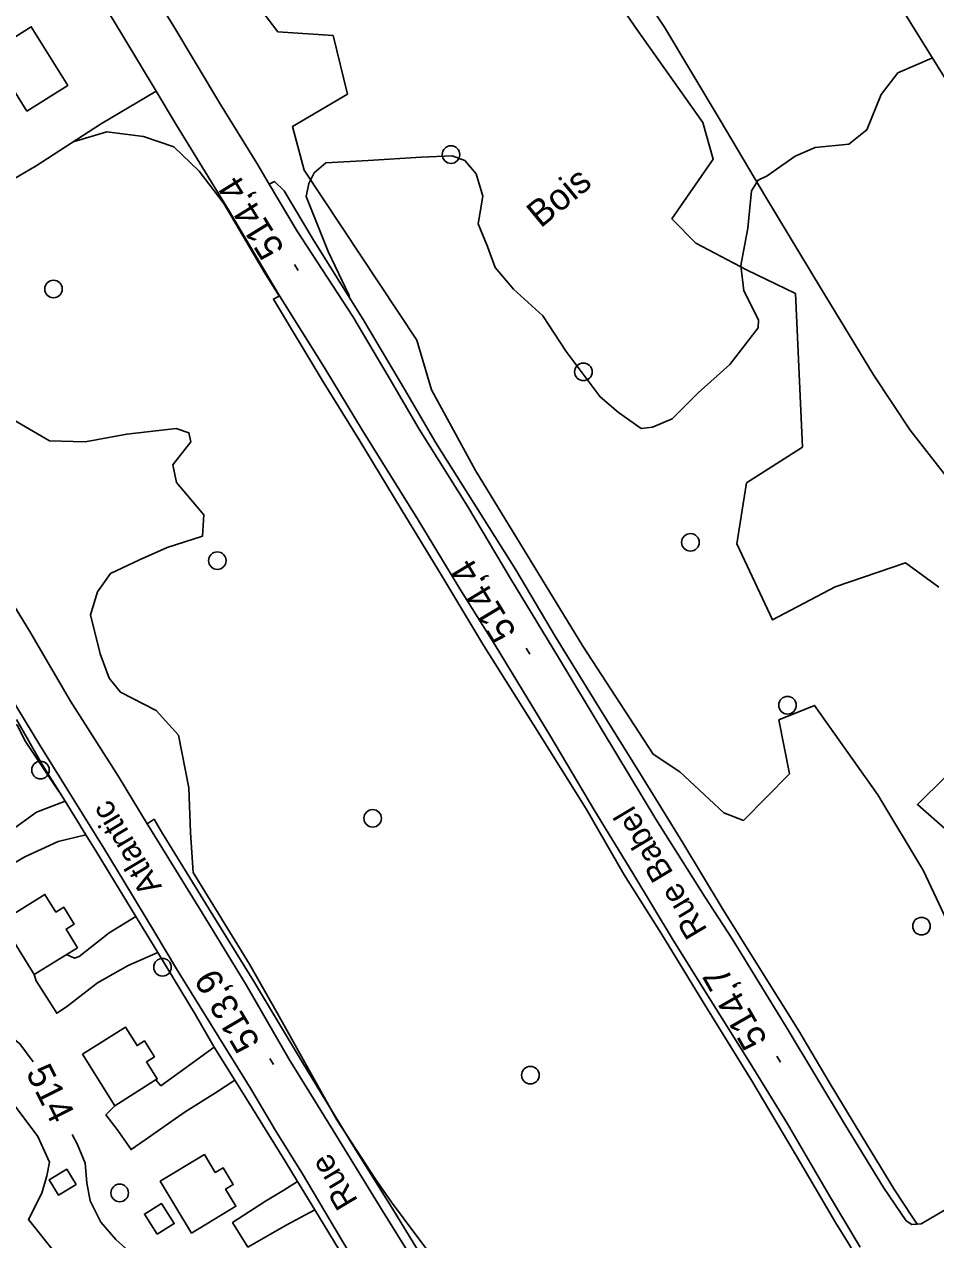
# Model space of a CAD drawing. Extents: x 347059 to 352153, y 6073752 to 6078601.
# Drawn here: x 348980.8 to 349136.4, y 6075254.4 to 6075461.9 of the extents above; entities that cross this region are included whole.
import ezdxf

# ---------------------------------------------------------------- set-up
doc = ezdxf.new("R2010")
doc.units = 0
for name, color, linetype in [('Level 19', 7, 'Continuous'), ('Level 2', 7, 'Continuous'), ('Level 21', 7, 'Continuous'), ('Level 22', 7, 'Continuous'), ('Level 3', 7, 'Continuous'), ('Level 31', 7, 'Continuous'), ('Level 36', 7, 'Continuous'), ('Level 44', 7, 'Continuous')]:
    doc.layers.add(name, color=color, linetype=linetype)

msp = doc.modelspace()

# ---------------------------------------------------------------- linework, layer by layer
at = {"layer": 'Level 19'}
for points in [[(349003.26, 6075450.49), (348993.76, 6075444.88), (348982.81, 6075437.77), (348977.94, 6075434.93), (348973.18, 6075442.26), (348964.77, 6075456.49), (348957.78, 6075468.12), (348952.72, 6075476.71), (348950.22, 6075480.8), (348948.53, 6075483.56)], [(348991.29, 6075323.54), (348986.57, 6075322.39), (348980.85, 6075319.76), (348975.28, 6075316.51), (348971.4, 6075313.75), (348968.58, 6075318.03), (348973.29, 6075320.9), (348978.11, 6075323.98), (348982.87, 6075327.4), (348987.73, 6075329.27)], [(348999.82, 6075309.57), (348995.28, 6075306.78), (348990.13, 6075302.74), (348989.36, 6075302.49), (348987.99, 6075303.11)], [(349003.55, 6075303.47), (348998.51, 6075301.23), (348993.29, 6075298.27), (348987.97, 6075294.17), (348986.3, 6075293.09), (348982.77, 6075298.59), (348982.47, 6075299.69)], [(349013.18, 6075287.26), (349009.04, 6075284.26), (349004.09, 6075280.69), (349003.25, 6075281.73)], [(348966.58, 6075280.62), (348970.85, 6075283.1), (348973.83, 6075283.32), (348975.87, 6075282.14), (348979.21, 6075277.23), (348983.1, 6075272.02), (348985.08, 6075267.65), (348984.62, 6075265.31), (348983.77, 6075262.35), (348981.46, 6075257.88), (348985.97, 6075252.22)], [(349016.71, 6075281.66), (349013.42, 6075279.47), (349008.26, 6075276.26), (349001.39, 6075271.48), (348999.01, 6075269.81), (348996.61, 6075273.24), (348994.69, 6075275.71), (348996.2, 6075277.29)], [(349030.38, 6075259.5), (349025.47, 6075256.91), (349018.94, 6075253.17), (349016.33, 6075257.35), (349021.94, 6075261.01), (349025.08, 6075262.86), (349027.39, 6075264.38)]]:
    msp.add_lwpolyline(points, dxfattribs=at)
at = {"layer": 'Level 2'}
for points in [[(349036.33, 6075415.18), (349036.22, 6075415.63), (349032.62, 6075423.1), (349028.91, 6075432.51), (349029.32, 6075434.73), (349030.23, 6075436.53), (349032.25, 6075438.28), (349039.45, 6075438.68), (349048.53, 6075439.2), (349053.83, 6075439.45), (349055.98, 6075438.68), (349057.91, 6075436.37), (349059.05, 6075432.57), (349058.24, 6075427.84), (349059.86, 6075424), (349061.14, 6075420.39), (349064.3, 6075416.69), (349069.32, 6075412.12), (349073.26, 6075406.05), (349079.06, 6075398.29), (349082.24, 6075395.66), (349086.07, 6075392.88), (349087.99, 6075393.12), (349091.38, 6075394.57), (349095.83, 6075399), (349101.22, 6075403.84), (349106.04, 6075410.09), (349106.09, 6075411.48), (349103.62, 6075416.43), (349103.11, 6075420.75), (349104.31, 6075427.09), (349104.93, 6075433.47), (349106.05, 6075435.3), (349107.61, 6075436.06), (349112.37, 6075439.4), (349115.76, 6075440.85), (349121.54, 6075441.43), (349124.62, 6075443.9), (349127.07, 6075449.91), (349129.92, 6075453.63), (349135.68, 6075456.14), (349135.87, 6075456.04)], [(348989.12, 6075441.86), (348994.87, 6075443.56), (349001.14, 6075442.74), (349006.29, 6075440.99), (349010.61, 6075436.82), (349014.84, 6075431.3), (349021.96, 6075419.24), (349024.3, 6075415.53)], [(349054.19, 6075246.47), (349047.78, 6075255.02), (349043.45, 6075260.84), (349040.71, 6075264.76), (349034.14, 6075274.9), (349024.02, 6075293.01), (349019.19, 6075301.43), (349009.58, 6075317.1), (349009.15, 6075323.96), (349008.85, 6075331.54), (349007.09, 6075340.53), (349003.27, 6075344.74), (348997.18, 6075347.89), (348995.25, 6075350.29), (348993.7, 6075354.41), (348992.05, 6075361.09), (348993.28, 6075365.04), (348995.5, 6075368.16), (349000.41, 6075370.5), (349005.14, 6075372.61), (349011.21, 6075374.55), (349011.42, 6075378.18), (349006.78, 6075383.66), (349006.15, 6075386.68), (349009.19, 6075390.62), (349008.88, 6075392.17), (349006.68, 6075392.91), (348998.27, 6075391.96), (348991.15, 6075390.65), (348985.06, 6075390.8), (348976.15, 6075395.97)], [(348986.68, 6075330.96), (348980.99, 6075339.46), (348979.56, 6075342.26), (348976.88, 6075343.13), (348969.82, 6075341.2), (348969.21, 6075342.11), (348968.45, 6075345.12)], [(348939.13, 6075304.01), (348940.34, 6075302.96), (348946.27, 6075302.45), (348952.26, 6075302.83), (348955.04, 6075301.84), (348960.77, 6075297.26), (348962.4, 6075294.65), (348963.66, 6075293.59), (348968.76, 6075292.97), (348973.3, 6075291.74), (348975.83, 6075291.21), (348980.03, 6075287.86), (348982.26, 6075284.8)], [(348988.95, 6075272.39), (348989.77, 6075270.78), (348991.18, 6075267.47), (348991.45, 6075264.13), (348992.02, 6075261.04), (348993.83, 6075257.41), (348996.42, 6075254.43), (349000.39, 6075250.88), (349004.8, 6075246.79), (349008.32, 6075243.79)]]:
    msp.add_lwpolyline(points, dxfattribs=at)
at = {"layer": 'Level 21'}
for points in [[(349140.97, 6075447.82), (349132.28, 6075461.83), (349124.68, 6075474.27), (349115.61, 6075489.19), (349103.3, 6075509.24), (349092.92, 6075526.82), (349082.97, 6075542.88), (349073.65, 6075557.64), (349065.85, 6075570.5), (349055.32, 6075587.78), (349050.03, 6075596.63)], [(349123.46, 6075253.14), (349118.24, 6075261.92), (349111.08, 6075274.21), (349104.69, 6075284.58), (349097.67, 6075295.71), (349091.39, 6075305.86), (349084.66, 6075317), (349078.14, 6075327.7), (349070.5, 6075340.56), (349061.15, 6075355.92), (349055.15, 6075365.55), (349048.06, 6075377.21), (349038.51, 6075392.54), (349031.97, 6075403.37), (349024.35, 6075415.56), (349015.65, 6075430.24), (349006.76, 6075444.68), (349003.26, 6075450.49), (348997.58, 6075459.92), (348988.44, 6075475.13)], [(348999.46, 6075472.47), (349006.1, 6075461.83), (349014.24, 6075448.19), (349020.49, 6075438.18), (349022.6, 6075434.62), (349027.37, 6075426.59), (349036.87, 6075412.04), (349043.04, 6075401.58), (349048.21, 6075392.77), (349056.44, 6075379.66), (349063.75, 6075367.28), (349071.96, 6075353.83), (349079.57, 6075341.1), (349088.59, 6075326.21), (349096.94, 6075312.96), (349101.64, 6075305.78), (349110.86, 6075290.76), (349120.99, 6075273.92), (349127.48, 6075263.33), (349131.33, 6075257.63), (349132.31, 6075257.01), (349133.21, 6075257.07), (349133.89, 6075257.11), (349143.87, 6075262.96)], [(348918.72, 6075462.7), (348918.85, 6075461.46), (348919.09, 6075460.45), (348925, 6075450.92), (348931.37, 6075440.49), (348941.67, 6075423.17), (348949.55, 6075408.65), (348954.25, 6075400.22), (348964.31, 6075385.54), (348971.97, 6075373.99), (348981.55, 6075358.54), (348988.67, 6075346.38), (348996.84, 6075333.51), (349001.76, 6075325.44), (349002.6, 6075324.07), (349011.14, 6075310.21), (349018.66, 6075297.93), (349025.95, 6075285.3), (349033.52, 6075273.06), (349041.91, 6075259.37), (349051.11, 6075244.63), (349055.74, 6075237.54), (349058.9, 6075232.28)], [(349040.33, 6075245.37), (349033.9, 6075256.16), (349028.25, 6075265.65), (349023.66, 6075273.06), (349019.45, 6075280.18), (349013.24, 6075290.17), (349006.75, 6075300.67), (349003.07, 6075306.88), (348997.74, 6075315.63), (348994.34, 6075321.24), (348983.44, 6075338.84), (348977.07, 6075349.37)]]:
    msp.add_lwpolyline(points, dxfattribs=at)
at = {"layer": 'Level 22'}
for points in [[(349030, 6075554.69), (349034.76, 6075546.97), (349042.02, 6075535.39), (349052.74, 6075517.49), (349057.88, 6075509.71), (349064.27, 6075498.45), (349071.64, 6075488), (349079.84, 6075476.74), (349090.07, 6075461.43), (349099.58, 6075445.52), (349107.36, 6075432.41), (349116.81, 6075416.76), (349125.77, 6075402.05), (349132, 6075392.61), (349140.93, 6075381.19), (349149.09, 6075373.05), (349157.66, 6075364.79), (349168.41, 6075358.78), (349180.66, 6075352.07), (349187.06, 6075349.32)], [(349133.21, 6075257.07), (349132.4, 6075258.24), (349129.33, 6075262.92), (349123.78, 6075272.1), (349118.16, 6075281.33), (349112.98, 6075290.07), (349105.97, 6075301.36), (349099.89, 6075311), (349093.21, 6075322.17), (349085.99, 6075333.89), (349078.84, 6075345.35), (349071.46, 6075357.36), (349064.67, 6075368.75), (349051, 6075390.45), (349045.7, 6075399.6), (349038.78, 6075411.24), (349030.09, 6075425.17), (349025.13, 6075433.47), (349023.47, 6075435.1), (349022.6, 6075434.62)], [(349123.04, 6075251.11), (349121.6, 6075253.57), (349119.27, 6075257.37), (349113.26, 6075267.52), (349104.95, 6075281.56), (349096.69, 6075294.98), (349089.45, 6075306.82), (349083.18, 6075316.68), (349076.72, 6075327.96), (349067.66, 6075342.43), (349059.2, 6075355.82), (349052.05, 6075367.73), (349045.11, 6075379.13), (349037.95, 6075390.95), (349031.6, 6075401.18), (349023.31, 6075415), (349024.35, 6075415.56)], [(349059.31, 6075211.86), (349055.82, 6075217.88), (349046.41, 6075233.51), (349043.81, 6075237.53), (349040.59, 6075242.77), (349038.07, 6075246.86), (349031.98, 6075256.88), (349030.38, 6075259.5), (349027.39, 6075264.38), (349025.28, 6075267.81), (349018.72, 6075278.49), (349016.71, 6075281.66), (349013.18, 6075287.26), (349009.95, 6075292.9), (349003.55, 6075303.47), (348999.82, 6075309.57), (348993.17, 6075320.53), (348991.29, 6075323.54), (348987.73, 6075329.27), (348983.84, 6075335.52), (348979.44, 6075343.23)], [(349068.85, 6075218.36), (349064.51, 6075225.75), (349057.94, 6075236.35), (349050.48, 6075248.55), (349043.67, 6075259.62), (349037.01, 6075270.29), (349028.28, 6075284.66), (349019.88, 6075298.63), (349012.24, 6075311.04), (349004.2, 6075324.02), (349002.92, 6075326.2), (349001.76, 6075325.44)]]:
    msp.add_lwpolyline(points, dxfattribs=at)
at = {"layer": 'Level 3'}
for p, q in [((349027.53, 6075419.88), (349026.9, 6075420.9)), ((349067.08, 6075354.39), (349066.46, 6075355.42)), ((349109.86, 6075284.72), (349109.27, 6075285.77)), ((349023.29, 6075284.33), (349022.68, 6075285.37))]:
    msp.add_line(p, q, dxfattribs=at)
at = {"layer": 'Level 31'}
for points in [[(348981.19, 6075447.09), (348974.94, 6075457.11), (348981.95, 6075461.49), (348988.2, 6075451.47), (348981.19, 6075447.09)], [(348982.47, 6075299.69), (348976.86, 6075308.76), (348984.3, 6075313.36), (348986.16, 6075310.36), (348987.51, 6075311.2), (348989.3, 6075308.31), (348987.89, 6075307.45), (348989.86, 6075304.26), (348982.47, 6075299.69)], [(348996.2, 6075277.29), (348990.68, 6075286.07), (348998.05, 6075290.7), (349000.02, 6075287.56), (349001.28, 6075288.34), (349002.99, 6075285.61), (349001.66, 6075284.77), (349003.48, 6075281.87), (348996.2, 6075277.29)], [(349009.33, 6075255.56), (349003.99, 6075264.4), (349011.53, 6075268.96), (349013.37, 6075265.9), (349014.7, 6075266.7), (349016.43, 6075263.84), (349015.13, 6075263.06), (349016.9, 6075260.13), (349009.33, 6075255.56)], [(348989.62, 6075263.84), (348986.61, 6075262.03), (348985.04, 6075264.64), (348988.05, 6075266.45), (348989.62, 6075263.84)], [(349003.48, 6075255.34), (349001.29, 6075258.78), (349004.19, 6075260.62), (349006.38, 6075257.18), (349003.48, 6075255.34)]]:
    msp.add_lwpolyline(points, dxfattribs=at)
at = {"layer": 'Level 36'}
for centre in [(349053.62, 6075439.67), (348985.75, 6075416.72), (349076.22, 6075402.58), (349094.49, 6075373.47), (349013.73, 6075370.35), (349111.06, 6075345.66), (348983.53, 6075334.59), (349040.25, 6075326.36), (349133.94, 6075307.95), (349004.37, 6075300.93), (349067.17, 6075282.51), (348997.06, 6075262.4)]:
    msp.add_circle(centre, 1.5, dxfattribs=at)
at = {"layer": 'Level 44'}
for points in [[(349073.24, 6075478.74), (349085.38, 6075460.95), (349096.63, 6075445.14), (349098.36, 6075438.91), (349091.32, 6075428.72), (349095.39, 6075424.56), (349104.05, 6075419.99), (349112.41, 6075415.94), (349113.63, 6075389.72), (349104.09, 6075383.62), (349102.39, 6075373.19), (349108.53, 6075360.23), (349119.19, 6075365.89), (349131.2, 6075369.95), (349136.92, 6075365.81)], [(349139.59, 6075306.15), (349134.27, 6075317.4), (349126.47, 6075330.35), (349115.68, 6075345.63), (349109.6, 6075343.16), (349111.39, 6075333.96), (349103.57, 6075325.99), (349100.22, 6075327.28), (349092.71, 6075334.3), (349088.14, 6075337.3), (349076.13, 6075355.75), (349057.82, 6075385.75), (349050.26, 6075399.5), (349047.81, 6075407.96), (349028.57, 6075436.98), (349026.54, 6075444.47), (349035.95, 6075450), (349033.49, 6075459.99), (349024.07, 6075460.61), (349016.43, 6075470.67)], [(349142.77, 6075338.12), (349133.25, 6075328.74), (349138.44, 6075324.15)]]:
    msp.add_lwpolyline(points, dxfattribs=at)

# ---------------------------------------------------------------- texts
at = {"layer": 'Level 2'}
msp.add_text('514', height=4.5, rotation=296.6185, dxfattribs=at).set_placement((348980.97, 6075282.93))
at = {"layer": 'Level 21'}
for s, p in [('Atlantic', (349004.34, 6075314.69)), ('Rue Babel', (349097.46, 6075307.31)), ('Rue', (349037.82, 6075261.07))]:
    msp.add_text(s, height=4, rotation=120.8434, dxfattribs=at).set_placement(p)
at = {"layer": 'Level 3'}
for s, rotation, p in [('514,4', 121.676, (349025.3, 6075423.59)), ('514,4', 121.0739, (349064.9, 6075358.12)), ('513,9', 120.5384, (349021.14, 6075288.08)), ('514,7', 119.7474, (349107.76, 6075288.5))]:
    msp.add_text(s, height=4.5, rotation=rotation, dxfattribs=at).set_placement(p)
at = {"layer": 'Level 44'}
msp.add_text('Bois', height=4.5, rotation=39.568, dxfattribs=at).set_placement((349068.92, 6075427.01))

doc.saveas('drawing.dxf')
